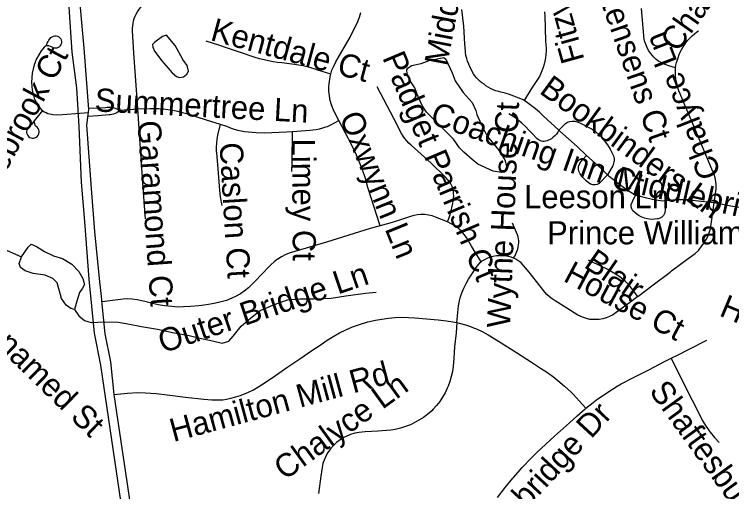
# Model space of a CAD drawing. Extents: x 1383679 to 1536984, y 460658 to 651027.
# Drawn here: x 1467206 to 1470144, y 504167 to 506122 of the extents above; entities that cross this region are included whole.
import ezdxf

# ---------------------------------------------------------------- set-up
doc = ezdxf.new("R2010")
doc.units = 0
for name, color, linetype in [('Exist Hydrographic Misc Water Feature', 7, 'Continuous'), ('Exist Road Non-System Type 51', 7, 'Continuous'), ('Exist Road Non-System Type 51 Label', 7, 'Continuous'), ('Exist Road Primary NC UnDivided 4 Lane Attributed', 7, 'Continuous')]:
    doc.layers.add(name, color=color, linetype=linetype)

msp = doc.modelspace()

# ---------------------------------------------------------------- linework, layer by layer
at = {"layer": 'Exist Hydrographic Misc Water Feature'}
for points in [[(1467772.2, 505998.1), (1467772.8, 505988.2), (1467780.4, 505972), (1467809.7, 505931.4), (1467852.7, 505882.5), (1467870.5, 505868.2), (1467882.4, 505863.9), (1467898.5, 505865.6), (1467912.7, 505877.3), (1467919, 505889.1), (1467913.4, 505913.3), (1467895.9, 505937.6), (1467865, 505994.3), (1467829.9, 506037), (1467813.7, 506031.3), (1467781.2, 506008), (1467772.2, 505998.1)], [(1468965.6, 505945.8), (1468972.8, 505939.2), (1468999.7, 505882.6), (1469011.1, 505850.4), (1469044.1, 505801.7), (1469081.3, 505760.9), (1469096.7, 505728.6), (1469100.4, 505712.5), (1469117.6, 505672.2), (1469142.6, 505623.7), (1469189.5, 505566.7), (1469214.7, 505526.2), (1469222.3, 505502), (1469215.7, 505478.1), (1469201.7, 505474.4), (1469167.7, 505479.1), (1469104.3, 505508.4), (1469080.6, 505526.9), (1469047.2, 505557.7), (1469029.5, 505576), (1469004.2, 505610.6), (1468894.4, 505720.8), (1468876.9, 505749.2), (1468853.9, 505797.7), (1468846.3, 505821.8), (1468825, 505854.3), (1468815.4, 505878.5), (1468813.8, 505894.5), (1468817.9, 505902.4), (1468832.2, 505912.1), (1468872.3, 505921.3), (1468904.5, 505932.6), (1468965.6, 505945.8)], [(1466946.4, 505259.9), (1467017.9, 505233.1), (1467075.4, 505208.1), (1467152.8, 505166.3), (1467236.1, 505129.4)], [(1467236.1, 505129.4), (1467262.8, 505168.2), (1467275, 505180.3), (1467296.8, 505171.6), (1467330.5, 505151.2), (1467366.2, 505132.5), (1467404.1, 505121.9), (1467441.7, 505099), (1467471.1, 505068.9), (1467486.5, 505040.6), (1467494.2, 505015.9), (1467485.9, 505000.4), (1467473.6, 504982.6), (1467462.9, 504946.8), (1467452.3, 504913.3)], [(1467452.3, 504913.3), (1467438.3, 504916.9), (1467418.6, 504931.2), (1467399.1, 504957.9), (1467391.7, 504988.4), (1467382.1, 505022.2), (1467364.6, 505040.6), (1467332.7, 505053.6), (1467282.8, 505060.3), (1467251, 505070.8), (1467231.3, 505085.2), (1467225.6, 505100.9), (1467236.1, 505129.4)], [(1467452.3, 504913.3), (1467469.8, 504886.7), (1467493.5, 504868.2), (1467521.3, 504859.4), (1467577.3, 504862.4), (1467631.4, 504861.3), (1467671.4, 504854.7), (1467727.1, 504843.8), (1467793, 504832.6), (1467860.6, 504817.3), (1467922.4, 504806.2), (1467960.4, 504797.2), (1468018.2, 504784.6), (1468058, 504775.5), (1468084.2, 504783.2), (1468102.6, 504803.4), (1468135.3, 504844.6), (1468173.9, 504877.4), (1468212.5, 504908.7), (1468271, 504933.7), (1468325.4, 504953.2), (1468375.4, 504956.3), (1468431.5, 504956.8), (1468503.6, 504959.4), (1468563.7, 504968.9), (1468644, 504979.6), (1468688.1, 504984.4)]]:
    msp.add_lwpolyline(points, dxfattribs=at)
at = {"layer": 'Exist Road Non-System Type 51'}
for p, q in [((1467321.9, 505728), (1467287.9, 505685.6)), ((1469436.4, 505647.2), (1469436.1, 505647.4))]:
    msp.add_line(p, q, dxfattribs=at)
for points in [[(1467712.2, 505734.8), (1467707.2, 505813.3), (1467696.3, 505962.5), (1467690.7, 506055), (1467690.5, 506065.1), (1467691.1, 506075.2), (1467692.4, 506085.3), (1467694.5, 506095.2), (1467697.5, 506104.9), (1467701.1, 506114.3), (1467705.5, 506123.5), (1467710.5, 506132.2), (1467716.3, 506140.6), (1467724.7, 506151), (1467733.8, 506160.9), (1467743.4, 506170.2), (1467753.6, 506178.9), (1467763.4, 506186.4), (1467816.7, 506225.8), (1467924.9, 506309.6)], [(1469914, 505902.8), (1469899.7, 505906.7), (1469885.7, 505911.4), (1469871.9, 505916.8), (1469858.4, 505922.9), (1469845.2, 505929.7), (1469841.5, 505931.8), (1469833, 505939), (1469825.1, 505946.7), (1469817.7, 505954.9), (1469810.9, 505963.7), (1469804.7, 505972.9), (1469799.3, 505982.6), (1469794.5, 505992.6), (1469790.4, 506002.9), (1469787.1, 506013.5), (1469785.7, 506019.2), (1469775, 506145.8)], [(1468502, 505876.6), (1468507.1, 505893.1), (1468514.3, 505910.6), (1468522.8, 505927.1), (1468580.9, 506029.2), (1468612.7, 506093.1), (1468619.3, 506110.9), (1468624.5, 506129.3)], [(1469293.8, 505768.9), (1469289.4, 505771.5), (1469279.7, 505776.3), (1469251.8, 505787.5), (1469234.4, 505793.7), (1469216.8, 505799.1), (1469198.9, 505803.7), (1469188.7, 505806), (1469177.7, 505809.3), (1469167.1, 505813.4), (1469156.7, 505818.3), (1469146.7, 505823.8), (1469137.1, 505830), (1469129.7, 505835.5), (1469121.2, 505841.3), (1469113.2, 505847.7), (1469105.6, 505854.8), (1469098.6, 505862.4), (1469092.2, 505870.5), (1469086.5, 505879.1), (1469081.4, 505888.1), (1469077.9, 505895.5), (1469072.1, 505906.6), (1469066.9, 505918.1), (1469062.4, 505929.9), (1469058.8, 505942), (1469055.8, 505954.2), (1469053.7, 505966.7), (1469053.1, 505971.1), (1469050.7, 506001.4), (1469046.4, 506073.9), (1469039.3, 506141.5)], [(1469377.8, 506132.4), (1469378.8, 506117.2), (1469381.5, 506011.7), (1469383.1, 505998.2), (1469383.8, 505984.7), (1469383.8, 505971.1), (1469382.9, 505957.6), (1469381.3, 505944.1), (1469378.9, 505930.8), (1469375.8, 505917.6), (1469371.6, 505903.8), (1469366.7, 505890.3), (1469361, 505877.1), (1469356.6, 505867.8), (1469321.9, 505814.2), (1469293.8, 505768.9)], [(1467336.1, 505993.4), (1467340.8, 506003.6), (1467345, 506011.1), (1467347.9, 506016.5), (1467352.7, 506022.6), (1467356.4, 506027.1), (1467361, 506030.6), (1467366.2, 506033), (1467371.9, 506034.2), (1467377.7, 506034), (1467383.3, 506032.5), (1467388.4, 506029.8), (1467392.8, 506026), (1467396.2, 506021.4), (1467398.4, 506016), (1467399.4, 506010.3), (1467399.1, 506004.6), (1467397.4, 505999), (1467394.6, 505994), (1467390.7, 505989.7), (1467386, 505986.4), (1467380.6, 505984.3), (1467375.1, 505983.5), (1467371.5, 505983.6), (1467366.1, 505984.8), (1467360.8, 505987.2), (1467347.9, 505993.2), (1467336.1, 505993.4)], [(1469914, 505902.8), (1469915.7, 505913.7), (1469918.1, 505924.4), (1469920.2, 505931.4), (1469924.3, 505944.4), (1469929.1, 505957.2), (1469934.6, 505969.7), (1469940.9, 505981.8), (1469947.8, 505993.6), (1469955.5, 506004.9), (1469963.3, 506015.3), (1469972.1, 506024.9), (1469981.4, 506034), (1469991.2, 506042.4), (1470001.6, 506050.3), (1470008.1, 506054.7)], [(1468502, 505876.6), (1468448.5, 505894.1), (1468437.5, 505898), (1468421.1, 505903.3), (1468404.4, 505907.7), (1468387.5, 505911.4), (1468370.5, 505914.3), (1468353.6, 505916.4), (1468301.9, 505923.5), (1468284.2, 505925.3), (1468265.6, 505927.9), (1468247.2, 505931.3), (1468228.9, 505935.4), (1468210.8, 505940.3), (1468192.8, 505946), (1468128.9, 505967.3), (1468075, 505985.7), (1468048.2, 505994.8), (1467992.3, 506013)], [(1467336.1, 505993.4), (1467329, 505987.1), (1467322.4, 505980.3), (1467316.4, 505972.9), (1467297.3, 505939.4), (1467288, 505915.6), (1467279.1, 505881.3), (1467276.4, 505843.7), (1467279.5, 505811.3), (1467287.5, 505778.6), (1467299.2, 505754.5), (1467316.2, 505732.6), (1467321.9, 505728)], [(1470071.5, 505349.5), (1470079.6, 505406.9), (1470080, 505422), (1470078.8, 505437.2), (1470076, 505452), (1470071.7, 505466.6), (1470065.9, 505480.6), (1470065.8, 505480.8), (1470015, 505602), (1469977.7, 505690.3), (1469952, 505750.7), (1469933.1, 505796.3), (1469928, 505808.8), (1469923.6, 505821.6), (1469919.9, 505834.7), (1469917, 505847.9), (1469915.2, 505858.9), (1469913.8, 505869.8), (1469913.1, 505880.8), (1469913.2, 505891.8), (1469914, 505902.8)], [(1468535.2, 505687), (1468519.8, 505716.4), (1468511.7, 505733.3), (1468505, 505751.1), (1468499.9, 505769.5), (1468496.5, 505788.2), (1468494.7, 505807.2), (1468494.5, 505826.1), (1468495.3, 505838), (1468497.6, 505856.5), (1468501.5, 505875), (1468502, 505876.6)], [(1468980.6, 505272.6), (1468986, 505286.4), (1468992.4, 505306.7), (1469001.7, 505347.8), (1469003.8, 505357.7), (1469005.1, 505367.7), (1469005.6, 505377.7), (1469005.3, 505387.8), (1469004.2, 505397.8), (1469002.3, 505407.8), (1468999.7, 505417.6), (1468991.5, 505433.7), (1468971.6, 505455.8), (1468913.1, 505512), (1468831.4, 505586.1), (1468822.3, 505594.5), (1468813.7, 505603.6), (1468805.7, 505613.1), (1468798.3, 505623.2), (1468791.6, 505633.7), (1468786.1, 505643.4), (1468773.5, 505669.4), (1468691.8, 505825.9)], [(1469436.1, 505647.4), (1469372, 505706.9), (1469356.7, 505721), (1469340.8, 505734.6), (1469324.4, 505747.6), (1469307.6, 505759.9), (1469298.7, 505766), (1469293.8, 505768.9)], [(1467508.5, 505738.1), (1467579.5, 505740.3), (1467586.7, 505741.7), (1467594, 505742.2), (1467601.3, 505741.9), (1467608.5, 505740.9), (1467615.6, 505739.1), (1467622.5, 505736.5), (1467629, 505733.2), (1467634.9, 505731.1), (1467640.2, 505729.2)], [(1467640.2, 505729.2), (1467711.7, 505734.8), (1467712.2, 505734.8)], [(1467712.2, 505734.8), (1467760.5, 505736.6), (1467779.3, 505736.7), (1467798.1, 505736), (1467816.8, 505734.6), (1467835.4, 505732.4), (1467853.9, 505729.3), (1467868.6, 505726.4), (1467911.8, 505716.6), (1467992.2, 505690.4), (1468048.8, 505672.2)], [(1467742.8, 505284.6), (1467735.1, 505392.9), (1467717.4, 505653.2), (1467712.2, 505734.8)], [(1467321.9, 505728), (1467322.4, 505727.6), (1467329, 505723.2), (1467336.1, 505719.5), (1467343.4, 505716.6), (1467351, 505714.4), (1467358.9, 505712.9), (1467363.5, 505712.4), (1467384.8, 505711.2), (1467458.6, 505716.6), (1467508.6, 505720.4)], [(1467640.2, 505729.2), (1467631.7, 505722.9), (1467625.6, 505718.9), (1467619.2, 505715.7), (1467612.4, 505713.2), (1467605.4, 505711.4), (1467598.2, 505710.4), (1467594.2, 505710.2), (1467547.7, 505706.8), (1467508.6, 505703.8)], [(1469436.4, 505647.2), (1469431.5, 505639.4), (1469425.8, 505632), (1469419.5, 505625.1), (1469412.7, 505618.7), (1469405.3, 505612.9), (1469399.8, 505609.2), (1469393.9, 505606.1), (1469387.7, 505603.7), (1469381.2, 505602.1), (1469375.9, 505601.4), (1469370.6, 505601.4), (1469365.3, 505602.3), (1469360.2, 505603.9), (1469355.4, 505606.2), (1469351, 505609.2), (1469347.1, 505612.7), (1469326.6, 505633.4), (1469313.1, 505648.2), (1469299, 505662.4), (1469284.3, 505676.1), (1469269.1, 505689.2), (1469259.6, 505697), (1469231.4, 505714)], [(1467287.9, 505685.6), (1467276.1, 505670.8), (1467267.5, 505662.2), (1467263.1, 505658.4), (1467259.6, 505653.6), (1467257.3, 505648.2), (1467256.3, 505642.4), (1467256.6, 505636.6), (1467258.2, 505630.9), (1467261, 505625.8), (1467264.9, 505621.4), (1467269.8, 505618.1), (1467275.2, 505615.9), (1467280.8, 505615), (1467284.9, 505615.1), (1467290.4, 505616.3), (1467295.7, 505618.8), (1467300.3, 505622.4), (1467304, 505627), (1467306.5, 505632.3), (1467307.8, 505638), (1467307.8, 505643.9), (1467306.4, 505649.6), (1467303.8, 505654.9), (1467300.1, 505659.4), (1467295.4, 505663), (1467292.2, 505666.5), (1467291.1, 505668.8), (1467287.9, 505685.6)], [(1468345.4, 505642.7), (1468416.1, 505647.8), (1468429.3, 505648.8), (1468442.7, 505650.6), (1468455.9, 505653.3), (1468469, 505656.8), (1468481.7, 505661), (1468488, 505663.4), (1468505.5, 505670.7), (1468535.2, 505687)], [(1468704.1, 505255.6), (1468654.5, 505412.7), (1468643.9, 505449.2), (1468631.9, 505484.9), (1468618.4, 505520), (1468603.4, 505554.6), (1468587.1, 505588.5), (1468535.2, 505687)], [(1469436.1, 505647.4), (1469463.3, 505674.8), (1469471.9, 505680.1), (1469481.2, 505683.5), (1469491.1, 505684.9), (1469500.8, 505684.2), (1469514.6, 505680.7), (1469527.4, 505675.7), (1469530.7, 505674), (1469572.8, 505651.9), (1469587.6, 505641.1), (1469601.1, 505629.2), (1469613.5, 505616.1), (1469622.1, 505605.2), (1469634.6, 505588.1), (1469645.9, 505570), (1469655.7, 505551.1), (1469659.6, 505542.4), (1469661.9, 505532.3), (1469662.2, 505522.4), (1469661.8, 505518.1), (1469656.8, 505501.5), (1469635.1, 505464.8)], [(1468048.8, 505672.2), (1468037.8, 505627.7), (1468035.5, 505611.1), (1468034, 505594.3), (1468033.3, 505577.6), (1468033.4, 505560.7), (1468033.5, 505556.2), (1468039, 505489.7), (1468046.3, 505400.3), (1468049.4, 505374.1), (1468056.4, 505338.6)], [(1468048.8, 505672.2), (1468075, 505663.7), (1468094.5, 505656.3), (1468120.7, 505648.4), (1468135, 505644.4), (1468149.2, 505642.1), (1468196, 505638.1), (1468231.3, 505636.4), (1468321.4, 505641), (1468345.4, 505642.7)], [(1469549.8, 505544.6), (1469510.7, 505580.2), (1469439.9, 505643.9), (1469436.4, 505647.2)], [(1468342, 505478.2), (1468343.8, 505515.7), (1468345.4, 505642.7)], [(1469635.1, 505464.8), (1469634.9, 505464.3), (1469600.7, 505429.8), (1469593.1, 505425.6), (1469584.5, 505423.5), (1469575.7, 505423.7), (1469567.6, 505425.9), (1469565.2, 505427.1), (1469555.8, 505433.3), (1469547.3, 505440.1), (1469539.3, 505448.6), (1469534.2, 505454.3), (1469522.8, 505469.2), (1469518, 505479.4), (1469515.9, 505488.4), (1469516.2, 505497.3), (1469518.6, 505505.9), (1469522.8, 505513.2), (1469523.3, 505514.1), (1469531, 505525.5), (1469549.8, 505544.6)], [(1469635.1, 505464.8), (1469608.7, 505490.8), (1469549.8, 505544.6)], [(1469749.8, 505382.1), (1469746.3, 505383.3), (1469730.5, 505392.3), (1469715.1, 505401.9), (1469700.2, 505412.2), (1469685.7, 505423.2), (1469671.8, 505434.7), (1469641.5, 505458.5), (1469635.1, 505464.8)], [(1469873.1, 505357.6), (1469871.9, 505321.3), (1469870.2, 505308.8), (1469864.5, 505298.5), (1469857.1, 505291.7), (1469849.7, 505287.1), (1469842.8, 505284.8), (1469838.9, 505284.3), (1469827.5, 505282.5), (1469813.8, 505282.2), (1469799.7, 505284.1), (1469786.1, 505287.8), (1469773, 505293.1), (1469760.3, 505300.1), (1469748.7, 505308.6), (1469739, 505317.5), (1469734.4, 505325.3), (1469732.3, 505333.9), (1469732.6, 505342.8), (1469735.2, 505350.5), (1469736, 505352), (1469737.7, 505355.1), (1469749.8, 505382.1)], [(1469873.1, 505357.6), (1469861.9, 505357.4), (1469831.3, 505361.2), (1469795.9, 505368.7), (1469765.5, 505377.4), (1469755.8, 505380), (1469749.8, 505382.1)], [(1470071.5, 505349.5), (1470020.8, 505355.8), (1469970, 505361.3), (1469964.2, 505361.9), (1469915.8, 505362.7), (1469874.1, 505357.6), (1469873.1, 505357.6)], [(1469759.6, 504966), (1469822.6, 505013.9), (1469891.2, 505066), (1469897.6, 505070.9), (1469964.9, 505122.4), (1469994, 505142.6), (1470007.2, 505155.4), (1470019.1, 505169.3), (1470029.8, 505184.2), (1470039.1, 505200), (1470047.2, 505214.6), (1470056.5, 505242.9), (1470071.5, 505349.5)], [(1470289.4, 505309.5), (1470242.9, 505319.8), (1470140.2, 505335.8), (1470071.5, 505349.5)], [(1468980.6, 505272.6), (1468931.6, 505291.9), (1468917.1, 505296.5), (1468902.1, 505299.7), (1468886.9, 505301.6), (1468871.5, 505301.9), (1468857.1, 505300.9), (1468842.8, 505298.4), (1468828.6, 505294.5), (1468791.3, 505281.3), (1468754, 505269.4), (1468704.1, 505255.6)], [(1469117.7, 505107.9), (1469078.5, 505173.1), (1469057.8, 505207.9), (1469048.9, 505220.5), (1469039, 505232.1), (1469028.1, 505242.7), (1469015.8, 505252.4), (1468980.6, 505272.6)], [(1469250.5, 505123.3), (1469255.8, 505131.8), (1469260.5, 505140.8), (1469264.4, 505150.1), (1469267.6, 505159.7), (1469270.1, 505169.5), (1469271.4, 505177.7), (1469272, 505186), (1469271.7, 505194.3), (1469270.7, 505202.6), (1469268.9, 505210.7), (1469266.4, 505218.3), (1469245.7, 505266.7)], [(1468704.1, 505255.6), (1468663.8, 505244.4), (1468484.2, 505189), (1468332.3, 505143.3), (1468315.6, 505136.5), (1468300.4, 505128.8), (1468285.7, 505119.7), (1468284.4, 505118.8), (1468269.8, 505107.9), (1468256.4, 505096), (1468243.6, 505082.6), (1468227.8, 505066), (1468220, 505057.9), (1468193, 505029.7), (1468181.7, 505017.8), (1468164.8, 505002.3), (1468146.9, 504988), (1468132.4, 504977.8), (1468115.3, 504967.6), (1468097.5, 504958.9), (1468075, 504950.5), (1468052.6, 504943.8), (1468024.3, 504937), (1467993.4, 504932.1), (1467962, 504928.6), (1467927.9, 504925.6), (1467898.6, 504923.9), (1467875.4, 504923.1), (1467851, 504924.7), (1467821.5, 504928.6), (1467795.5, 504932.5), (1467762.4, 504939.9), (1467740.4, 504945.2), (1467709, 504953), (1467689.5, 504955.4), (1467669.2, 504956.8), (1467652.6, 504955.5), (1467630.6, 504953), (1467565.4, 504945.1)], [(1469250.5, 505123.3), (1469241.1, 505126.9), (1469231.6, 505129.7), (1469228.4, 505130.4), (1469221.7, 505131.8), (1469208.8, 505133), (1469194.7, 505133.4), (1469180.1, 505132.3), (1469165.6, 505129.7), (1469151.3, 505125.6), (1469144.2, 505123), (1469143.2, 505122.8), (1469133.7, 505118.5), (1469128.6, 505115.6), (1469121.3, 505110.8), (1469117.7, 505107.9)], [(1469314.2, 505066), (1469299.9, 505084.1), (1469281.1, 505103.9), (1469276.1, 505107.9), (1469268.2, 505113.6), (1469259.6, 505118.8), (1469250.5, 505123.3)], [(1469018.5, 504859.2), (1469021.9, 504900.7), (1469024.8, 504928.4), (1469031, 504954.7), (1469032.6, 504961.1), (1469038.8, 504981), (1469046.6, 505000.5), (1469055.9, 505019.4), (1469066.5, 505037.2), (1469085.2, 505066), (1469092.8, 505077.9), (1469097.3, 505085.4), (1469102.4, 505092.5), (1469108.2, 505099.2), (1469114.5, 505105.3), (1469117.7, 505107.9)], [(1469759.6, 504966), (1469733.9, 504999.8), (1469721.5, 505014.8), (1469707.8, 505028.9), (1469693, 505041.7), (1469682, 505049.9), (1469654.7, 505066), (1469636, 505077), (1469571.3, 505108), (1469557.1, 505114.9)], [(1469759.6, 504966), (1469725.2, 504939.8), (1469655.3, 504890.3), (1469642.8, 504883.9), (1469629.5, 504878.7), (1469615.6, 504874.8), (1469601.5, 504872.4), (1469589.5, 504871.4), (1469575.9, 504871.4), (1469562.7, 504872.7), (1469549.6, 504875.5), (1469536.7, 504879.7), (1469533.3, 504881), (1469513.8, 504890.5), (1469468.1, 504918.8), (1469421.3, 504948.1), (1469408.5, 504956.1), (1469397.1, 504964.8), (1469386.7, 504974.7), (1469378.5, 504983.9), (1469344.8, 505027.3), (1469314.1, 505066)], [(1467614.9, 504564.6), (1467669.9, 504570), (1467712.4, 504572.7), (1467743.2, 504572), (1467787.3, 504569.1), (1467832.2, 504563.2), (1467907.4, 504554.2), (1467982.9, 504545.6), (1468014.8, 504543), (1468031.5, 504542.5), (1468048.4, 504542.9), (1468059.9, 504543.6), (1468075, 504545.7), (1468093.1, 504550), (1468112.7, 504554.8), (1468131.9, 504561.1), (1468138.4, 504563.6), (1468162.1, 504573.4), (1468185.1, 504584.5), (1468196.9, 504590.9), (1468229.5, 504611.5), (1468275.8, 504643), (1468326.7, 504678.4), (1468375.6, 504710.9), (1468425.1, 504744.5), (1468462.1, 504769.9), (1468487.8, 504787.6), (1468514.7, 504804.3), (1468537.8, 504817.1), (1468564.3, 504830.2), (1468591.4, 504841.9), (1468619.1, 504852), (1468623.3, 504853.4), (1468654.2, 504862.1), (1468685.5, 504869.4), (1468711.1, 504874.1), (1468738.2, 504878.2), (1468765.7, 504880.7), (1468793.3, 504881.6), (1468820.9, 504880.9), (1468846.3, 504878.7), (1468894.4, 504874.4), (1468941.3, 504870.5), (1468976.3, 504866.5), (1469002.5, 504862.6), (1469018.5, 504859.2)], [(1469018.5, 504859.2), (1469015.1, 504817.9), (1469009.2, 504759.8), (1469005.6, 504713.1), (1469003, 504679.2), (1469000.1, 504658.5), (1468995.7, 504638.1), (1468989.8, 504618.1), (1468982.5, 504598.4), (1468979, 504590.3), (1468970, 504571.4), (1468959.8, 504553.4), (1468948.2, 504536.2), (1468935.5, 504519.9), (1468921.5, 504504.5), (1468915.3, 504498.3), (1468898.9, 504484.1), (1468881.5, 504470.9), (1468863.3, 504459.1), (1468844.2, 504448.5), (1468828.5, 504441), (1468808.1, 504433.1), (1468787.2, 504426.7), (1468765.8, 504421.6), (1468748.7, 504418.7), (1468694.6, 504414.9), (1468642.7, 504411.9), (1468617, 504409.2), (1468600.7, 504405.9), (1468583.1, 504401), (1468567.3, 504394.3), (1468555.9, 504388.3), (1468540.6, 504378.9), (1468526.1, 504368), (1468512.8, 504355.9), (1468500.7, 504342.7), (1468490.4, 504327.8), (1468481.6, 504312.1), (1468474.4, 504296), (1468470.1, 504281.8), (1468466.4, 504266), (1468460.7, 504230.1), (1468451.5, 504158.7)], [(1469018.5, 504859.2), (1469028.4, 504857.1), (1469053.9, 504850.1), (1469079, 504841.6), (1469080, 504841.2), (1469101.3, 504833), (1469122, 504823.4), (1469146.2, 504809.5), (1469189.3, 504782.7), (1469262.2, 504736.6), (1469324.5, 504696.9), (1469361.4, 504673), (1469389, 504654.7), (1469415.5, 504635.3), (1469431.8, 504622.3), (1469458.8, 504599.5), (1469484.8, 504575.6), (1469493.6, 504567), (1469547.1, 504508.7)], [(1469895.9, 504713.3), (1469924.7, 504727.9), (1469969.9, 504750.8), (1470041.6, 504787.2)], [(1469547.1, 504508.7), (1469576.8, 504532.3), (1469590.7, 504542.8), (1469632.6, 504571.3), (1469675.2, 504598.5), (1469691, 504608), (1469738.4, 504633.1), (1469807.2, 504667.9), (1469865.9, 504698.1), (1469895.9, 504713.3)], [(1469895.9, 504713.3), (1469925.4, 504651.7), (1469981.3, 504542.2), (1470011.5, 504482.7), (1470023.1, 504460), (1470036.4, 504437.7), (1470050.9, 504416.4), (1470055, 504410.8), (1470073.2, 504388.9), (1470092.6, 504367.9)], [(1469185.4, 504143.5), (1469215.9, 504183.4), (1469247.7, 504222.3), (1469251.2, 504226.5), (1469286.1, 504265.8), (1469322.2, 504304), (1469345.2, 504327.2), (1469418, 504394.1), (1469479.1, 504448.7), (1469510.5, 504477.6), (1469543.2, 504505.6), (1469547.1, 504508.7)]]:
    msp.add_lwpolyline(points, dxfattribs=at)
at = {"layer": 'Exist Road Primary NC UnDivided 4 Lane Attributed'}
for points in [[(1467948.7, 502420.3), (1467929.9, 502521.5), (1467906.5, 502640.8), (1467858.4, 502907.8), (1467837.1, 503057.3), (1467807.7, 503276.2), (1467719.7, 503858.9), (1467614.9, 504564.6), (1467602.1, 504698.3), (1467578.1, 504813.1), (1467566.5, 504934.7), (1467562.9, 504967.1), (1467556.8, 505026.7), (1467535.4, 505232.3), (1467522.1, 505408.5), (1467503.3, 505667.8), (1467508.7, 505710.5), (1467511.5, 505732.6), (1467492.8, 505983.1), (1467466.8, 506271.5), (1467461.6, 506454.1)], [(1467416.8, 506431.6), (1467418.2, 506318.6), (1467441.9, 505966.8), (1467460.8, 505820.6), (1467469.8, 505663.3), (1467479.4, 505435.2), (1467493.4, 505272.9), (1467511.9, 505037.2), (1467532.7, 504815.8), (1467559.4, 504685), (1467674.3, 503906.9), (1467743.6, 503401.7), (1467789, 503068), (1467821.1, 502878.4), (1467869.1, 502614.1), (1467891.1, 502515), (1467910.7, 502409.6)]]:
    msp.add_lwpolyline(points, dxfattribs=at)

# ---------------------------------------------------------------- texts
at = {"layer": 'Exist Road Non-System Type 51 Label'}
for s, rotation, p in [('Middlebridge Ln', 79.1529, (1468978.1, 505907.1)), ('Fitzwilliams Ln', 105.497, (1469541.4, 505936.7)), ('Chalyce Ln', 54.7827, (1469922.6, 505963.1)), ('Christensens Ct', 289.2594, (1469511.5, 506446.7)), ('Kentdale Ct', 344.8959, (1468005, 506016.9)), ('Chalyce Ln', 111.2974, (1470102.2, 505468.1)), ('Saddlebrook Ct', 61.9006, (1467017.1, 505184.2)), ('Padget Parrish Ct', 292.9296, (1468711.9, 505945.1)), ('Bookbinders Ln', 323.8234, (1469351.9, 505801.9)), ('Summertree Ln', 356.954, (1467534, 505724.9)), ('Coaching Inn Ct', 340.6892, (1468903.8, 505676.4)), ('Wythe House Ct', 87.7094, (1469236.3, 504836.7)), ('Oxwynn Ln', 292.1084, (1468535.9, 505701.7)), ('Garamond Ct', 274.0769, (1467710.5, 505684.4)), ('Caslon Ct', 273.4707, (1468046.2, 505595)), ('Limey Ct', 270.4145, (1468343, 505613.1)), ('Middlebridge Ln', 347.1554, (1469664.8, 505407.9)), ('Leeson Ln', 0.0008, (1469293.6, 505327.7)), ('Prince Williams Ln', 0.0008, (1469387.9, 505179.9)), ('Blair', 325.3844, (1469534.2, 505089.1)), ('House Ct', 331.9778, (1469449.7, 505031.6)), ('Outer Bridge Ln', 18.6084, (1467814.7, 504733.1)), ('House Ct', 337.2497, (1470088.7, 504889.3)), ('Unnamed St', 315.6276, (1467013.1, 504878.7)), ('Hamilton Mill Rd', 15.1384, (1467857.6, 504369.8)), ('Chalyce Ln', 36.0102, (1468313.6, 504210.9)), ('Shaftesbury Ln', 305.9532, (1469803.1, 504578.4)), ('Lynbridge Dr', 47.291, (1469165.9, 503944.6))]:
    msp.add_text(s, height=95, rotation=rotation, dxfattribs=at).set_placement(p)

doc.saveas('drawing.dxf')
